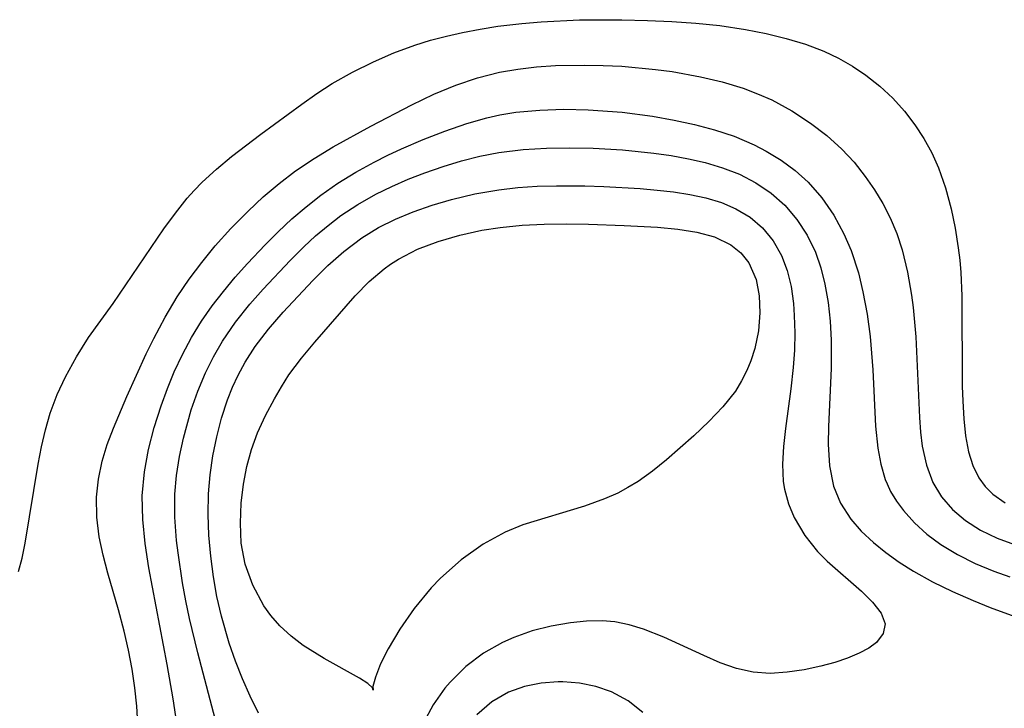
# Model space of a CAD drawing. Header units: metres. Extents: x 1073367 to 1082519, y 1569854 to 1574957.
# Tile 794 of 1056: x 1081210 to 1081289, y 1571746 to 1571802. Entities that reach past the tile are written whole.
import ezdxf

# ---------------------------------------------------------------- set-up
doc = ezdxf.new("R2010")
doc.units = ezdxf.units.M
doc.layers.add('CGG_CurvaNivelLidar_v1', color=253, linetype='Continuous', lineweight=30)

msp = doc.modelspace()

# ---------------------------------------------------------------- linework, layer by layer
at = {"layer": 'CGG_CurvaNivelLidar_v1'}
for p, q in [((1081252.0547, 1571801.6779, 75.5), (1081255.1722, 1571801.8263, 75.5)), ((1081255.1722, 1571801.8263, 75.5), (1081258.5737, 1571801.8444, 75.5)), ((1081258.5737, 1571801.8444, 75.5), (1081260.6535, 1571801.7894, 75.5)), ((1081245.7253, 1571800.8105, 75.5), (1081247.1413, 1571801.0879, 75.5)), ((1081247.1413, 1571801.0879, 75.5), (1081248.5707, 1571801.3197, 75.5)), ((1081248.5707, 1571801.3197, 75.5), (1081250.5068, 1571801.5492, 75.5)), ((1081250.5068, 1571801.5492, 75.5), (1081252.0547, 1571801.6779, 75.5)), ((1081260.6535, 1571801.7894, 75.5), (1081262.6163, 1571801.6993, 75.5)), ((1081262.6163, 1571801.6993, 75.5), (1081264.5703, 1571801.5638, 75.5)), ((1081264.5703, 1571801.5638, 75.5), (1081266.5087, 1571801.3654, 75.5)), ((1081266.5087, 1571801.3654, 75.5), (1081268.567, 1571801.0577, 75.5)), ((1081268.567, 1571801.0577, 75.5), (1081270.2335, 1571800.7214, 75.5)), ((1081243.1231, 1571800.1789, 75.5), (1081244.416, 1571800.5156, 75.5)), ((1081244.416, 1571800.5156, 75.5), (1081245.7253, 1571800.8105, 75.5)), ((1081270.2335, 1571800.7214, 75.5), (1081271.8675, 1571800.3157, 75.5)), ((1081271.8675, 1571800.3157, 75.5), (1081273.4113, 1571799.8543, 75.5)), ((1081240.1652, 1571799.1608, 75.5), (1081241.8513, 1571799.7887, 75.5)), ((1081241.8513, 1571799.7887, 75.5), (1081243.1231, 1571800.1789, 75.5)), ((1081273.4113, 1571799.8543, 75.5), (1081274.9016, 1571799.2937, 75.5)), ((1081238.5197, 1571798.4441, 75.5), (1081240.1652, 1571799.1608, 75.5)), ((1081274.9016, 1571799.2937, 75.5), (1081276.08, 1571798.7318, 75.5)), ((1081276.08, 1571798.7318, 75.5), (1081277.2094, 1571798.0851, 75.5)), ((1081236.8193, 1571797.6119, 75.5), (1081238.5197, 1571798.4441, 75.5)), ((1081248.7077, 1571797.5991, 75), (1081250.1948, 1571797.8556, 75)), ((1081250.1948, 1571797.8556, 75), (1081251.7005, 1571798.0287, 75)), ((1081251.7005, 1571798.0287, 75), (1081253.2198, 1571798.1328, 75)), ((1081253.2198, 1571798.1328, 75), (1081255.55, 1571798.1823, 75)), ((1081255.55, 1571798.1823, 75), (1081257.0661, 1571798.1538, 75)), ((1081257.0661, 1571798.1538, 75), (1081258.5827, 1571798.0794, 75)), ((1081258.5827, 1571798.0794, 75), (1081261.2902, 1571797.8286, 75)), ((1081277.2094, 1571798.0851, 75.5), (1081278.2882, 1571797.3631, 75.5)), ((1081235.1796, 1571796.6869, 75.5), (1081236.8193, 1571797.6119, 75.5)), ((1081245.1715, 1571796.5676, 75), (1081246.919, 1571797.1533, 75)), ((1081246.919, 1571797.1533, 75), (1081248.7077, 1571797.5991, 75)), ((1081261.2902, 1571797.8286, 75), (1081262.6339, 1571797.6449, 75)), ((1081262.6339, 1571797.6449, 75), (1081264.9313, 1571797.2278, 75)), ((1081264.9313, 1571797.2278, 75), (1081266.6748, 1571796.8148, 75)), ((1081278.2882, 1571797.3631, 75.5), (1081279.4191, 1571796.4802, 75.5)), ((1081233.9429, 1571795.8809, 75.5), (1081235.1796, 1571796.6869, 75.5)), ((1081243.3847, 1571795.8162, 75), (1081245.1715, 1571796.5676, 75)), ((1081266.6748, 1571796.8148, 75), (1081268.3759, 1571796.3027, 75)), ((1081268.3759, 1571796.3027, 75), (1081269.5499, 1571795.864, 75)), ((1081279.4191, 1571796.4802, 75.5), (1081280.4671, 1571795.5065, 75.5)), ((1081232.738, 1571795.0286, 75.5), (1081233.9429, 1571795.8809, 75.5)), ((1081241.631, 1571794.9694, 75), (1081243.3847, 1571795.8162, 75)), ((1081269.5499, 1571795.864, 75), (1081270.6889, 1571795.3568, 75)), ((1081280.4671, 1571795.5065, 75.5), (1081281.3992, 1571794.462, 75.5)), ((1081229.4184, 1571792.6085, 75.5), (1081232.738, 1571795.0286, 75.5)), ((1081238.3052, 1571793.237, 75), (1081241.631, 1571794.9694, 75)), ((1081270.6889, 1571795.3568, 75), (1081272.2986, 1571794.48, 75)), ((1081246.0545, 1571793.4563, 74.5), (1081247.6762, 1571793.9208, 74.5)), ((1081247.6762, 1571793.9208, 74.5), (1081248.7208, 1571794.1531, 74.5)), ((1081248.7208, 1571794.1531, 74.5), (1081250.015, 1571794.364, 74.5)), ((1081250.015, 1571794.364, 74.5), (1081251.9495, 1571794.5465, 74.5)), ((1081251.9495, 1571794.5465, 74.5), (1081253.9039, 1571794.6059, 74.5)), ((1081253.9039, 1571794.6059, 74.5), (1081255.8691, 1571794.5662, 74.5)), ((1081255.8691, 1571794.5662, 74.5), (1081258.5978, 1571794.369, 74.5)), ((1081258.5978, 1571794.369, 74.5), (1081261.0495, 1571794.0492, 74.5)), ((1081261.0495, 1571794.0492, 74.5), (1081262.8033, 1571793.738, 74.5)), ((1081272.2986, 1571794.48, 75), (1081273.8255, 1571793.478, 75)), ((1081281.3992, 1571794.462, 75.5), (1081282.2458, 1571793.3411, 75.5)), ((1081235.2772, 1571791.5727, 75), (1081238.3052, 1571793.237, 75)), ((1081244.2805, 1571792.8442, 74.5), (1081246.0545, 1571793.4563, 74.5)), ((1081262.8033, 1571793.738, 74.5), (1081264.455, 1571793.3788, 74.5)), ((1081264.455, 1571793.3788, 74.5), (1081266.0724, 1571792.9478, 74.5)), ((1081273.8255, 1571793.478, 75), (1081275.1296, 1571792.4844, 75)), ((1081282.2458, 1571793.3411, 75.5), (1081282.9673, 1571792.2336, 75.5)), ((1081227.0642, 1571790.7837, 75.5), (1081229.4184, 1571792.6085, 75.5)), ((1081242.5244, 1571792.1558, 74.5), (1081244.2805, 1571792.8442, 74.5)), ((1081266.0724, 1571792.9478, 74.5), (1081267.6419, 1571792.4264, 74.5)), ((1081267.6419, 1571792.4264, 74.5), (1081269.2575, 1571791.735, 74.5)), ((1081275.1296, 1571792.4844, 75), (1081276.3429, 1571791.3942, 75)), ((1081233.7216, 1571790.6399, 75), (1081235.2772, 1571791.5727, 75)), ((1081240.7883, 1571791.4054, 74.5), (1081242.5244, 1571792.1558, 74.5)), ((1081252.4896, 1571791.4639, 74), (1081254.3735, 1571791.4916, 74)), ((1081254.3735, 1571791.4916, 74), (1081256.2607, 1571791.4512, 74)), ((1081269.2575, 1571791.735, 74.5), (1081270.2306, 1571791.2265, 74.5)), ((1081282.9673, 1571792.2336, 75.5), (1081283.612, 1571791.0759, 75.5)), ((1081225.845, 1571789.7688, 75.5), (1081227.0642, 1571790.7837, 75.5)), ((1081238.5791, 1571790.3412, 74.5), (1081239.6762, 1571790.8883, 74.5)), ((1081239.6762, 1571790.8883, 74.5), (1081240.7883, 1571791.4054, 74.5)), ((1081245.6201, 1571790.4365, 74), (1081247.122, 1571790.8168, 74)), ((1081247.122, 1571790.8168, 74), (1081248.6429, 1571791.1116, 74)), ((1081248.6429, 1571791.1116, 74), (1081250.616, 1571791.3518, 74)), ((1081250.616, 1571791.3518, 74), (1081252.4896, 1571791.4639, 74)), ((1081256.2607, 1571791.4512, 74), (1081258.6325, 1571791.3171, 74)), ((1081258.6325, 1571791.3171, 74), (1081259.907, 1571791.2074, 74)), ((1081259.907, 1571791.2074, 74), (1081261.1713, 1571791.0666, 74)), ((1081261.1713, 1571791.0666, 74), (1081262.5744, 1571790.8642, 74)), ((1081262.5744, 1571790.8642, 74), (1081263.9532, 1571790.6109, 74)), ((1081270.2306, 1571791.2265, 74.5), (1081271.4467, 1571790.483, 74.5)), ((1081276.3429, 1571791.3942, 75), (1081277.3354, 1571790.3225, 75)), ((1081283.612, 1571791.0759, 75.5), (1081284.1672, 1571789.8679, 75.5)), ((1081232.2222, 1571789.6341, 75), (1081233.7216, 1571790.6399, 75)), ((1081237.0943, 1571789.5241, 74.5), (1081238.5791, 1571790.3412, 74.5)), ((1081242.6827, 1571789.4751, 74), (1081244.1417, 1571789.9852, 74)), ((1081244.1417, 1571789.9852, 74), (1081245.6201, 1571790.4365, 74)), ((1081263.9532, 1571790.6109, 74), (1081265.3002, 1571790.3009, 74)), ((1081265.3002, 1571790.3009, 74), (1081266.7195, 1571789.8861, 74)), ((1081266.7195, 1571789.8861, 74), (1081268.073, 1571789.363, 74)), ((1081271.4467, 1571790.483, 74.5), (1081272.5865, 1571789.6477, 74.5)), ((1081277.3354, 1571790.3225, 75), (1081278.2444, 1571789.1755, 75)), ((1081224.689, 1571788.7134, 75.5), (1081225.845, 1571789.7688, 75.5)), ((1081230.8958, 1571788.6135, 75), (1081232.2222, 1571789.6341, 75)), ((1081235.6538, 1571788.634, 74.5), (1081237.0943, 1571789.5241, 74.5)), ((1081241.3315, 1571788.9496, 74), (1081242.6827, 1571789.4751, 74)), ((1081268.073, 1571789.363, 74), (1081269.4049, 1571788.6675, 74)), ((1081272.5865, 1571789.6477, 74.5), (1081273.6324, 1571788.7112, 74.5)), ((1081278.2444, 1571789.1755, 75), (1081278.9848, 1571788.1101, 75)), ((1081284.1672, 1571789.8679, 75.5), (1081284.7356, 1571788.2524, 75.5)), ((1081224.0298, 1571788.0426, 75.5), (1081224.689, 1571788.7134, 75.5)), ((1081229.6254, 1571787.5237, 75), (1081230.8958, 1571788.6135, 75)), ((1081234.2663, 1571787.666, 74.5), (1081235.6538, 1571788.634, 74.5)), ((1081238.7094, 1571787.7406, 74), (1081240.0045, 1571788.3747, 74)), ((1081240.0045, 1571788.3747, 74), (1081241.3315, 1571788.9496, 74)), ((1081250.184, 1571788.2835, 73.5), (1081251.7463, 1571788.3825, 73.5)), ((1081251.7463, 1571788.3825, 73.5), (1081253.3164, 1571788.4242, 73.5)), ((1081253.3164, 1571788.4242, 73.5), (1081255.5813, 1571788.409, 73.5)), ((1081255.5813, 1571788.409, 73.5), (1081257.1276, 1571788.3595, 73.5)), ((1081257.1276, 1571788.3595, 73.5), (1081260.0533, 1571788.1931, 73.5)), ((1081269.4049, 1571788.6675, 74), (1081270.6314, 1571787.8268, 74)), ((1081273.6324, 1571788.7112, 74.5), (1081274.7415, 1571787.446, 74.5)), ((1081223.4806, 1571787.4216, 75.5), (1081224.0298, 1571788.0426, 75.5)), ((1081228.4001, 1571786.3838, 75), (1081229.6254, 1571787.5237, 75)), ((1081233.082, 1571786.734, 74.5), (1081234.2663, 1571787.666, 74.5)), ((1081237.2697, 1571786.925, 74), (1081238.7094, 1571787.7406, 74)), ((1081244.8254, 1571787.3199, 73.5), (1081246.7149, 1571787.7723, 73.5)), ((1081246.7149, 1571787.7723, 73.5), (1081248.6344, 1571788.111, 73.5)), ((1081248.6344, 1571788.111, 73.5), (1081250.184, 1571788.2835, 73.5)), ((1081260.0533, 1571788.1931, 73.5), (1081261.4232, 1571788.0758, 73.5)), ((1081261.4232, 1571788.0758, 73.5), (1081262.7669, 1571787.9235, 73.5)), ((1081262.7669, 1571787.9235, 73.5), (1081264.0629, 1571787.7258, 73.5)), ((1081264.0629, 1571787.7258, 73.5), (1081265.3783, 1571787.4456, 73.5)), ((1081270.6314, 1571787.8268, 74), (1081271.7357, 1571786.8471, 74)), ((1081278.9848, 1571788.1101, 75), (1081279.6584, 1571786.9997, 75)), ((1081284.7356, 1571788.2524, 75.5), (1081285.1801, 1571786.5751, 75.5)), ((1081222.5194, 1571786.2148, 75.5), (1081223.4806, 1571787.4216, 75.5)), ((1081231.9406, 1571785.7464, 74.5), (1081233.082, 1571786.734, 74.5)), ((1081235.8922, 1571786.0135, 74), (1081237.2697, 1571786.925, 74)), ((1081241.7168, 1571786.3308, 73.5), (1081243.2539, 1571786.8631, 73.5)), ((1081243.2539, 1571786.8631, 73.5), (1081244.8254, 1571787.3199, 73.5)), ((1081265.3783, 1571787.4456, 73.5), (1081266.6295, 1571787.0702, 73.5)), ((1081266.6295, 1571787.0702, 73.5), (1081267.7977, 1571786.5748, 73.5)), ((1081271.7357, 1571786.8471, 74), (1081272.7219, 1571785.7014, 74)), ((1081274.7415, 1571787.446, 74.5), (1081275.7017, 1571786.05, 74.5)), ((1081279.6584, 1571786.9997, 75), (1081280.2534, 1571785.8426, 75)), ((1081221.6018, 1571784.9529, 75.5), (1081222.5194, 1571786.2148, 75.5)), ((1081227.0096, 1571784.9829, 75), (1081228.4001, 1571786.3838, 75)), ((1081234.8511, 1571785.2228, 74), (1081235.8922, 1571786.0135, 74)), ((1081240.2898, 1571785.7365, 73.5), (1081241.7168, 1571786.3308, 73.5)), ((1081267.7977, 1571786.5748, 73.5), (1081268.9439, 1571785.8787, 73.5)), ((1081275.7017, 1571786.05, 74.5), (1081276.5207, 1571784.5496, 74.5)), ((1081285.1801, 1571786.5751, 75.5), (1081285.5077, 1571785.0017, 75.5)), ((1081230.8359, 1571784.7147, 74.5), (1081231.9406, 1571785.7464, 74.5)), ((1081233.8501, 1571784.3796, 74), (1081234.8511, 1571785.2228, 74)), ((1081238.9173, 1571785.0462, 73.5), (1081240.2898, 1571785.7365, 73.5)), ((1081248.7484, 1571785.0624, 73), (1081250.53, 1571785.2364, 73)), ((1081250.53, 1571785.2364, 73), (1081252.3058, 1571785.3196, 73)), ((1081252.3058, 1571785.3196, 73), (1081254.0916, 1571785.3404, 73)), ((1081254.0916, 1571785.3404, 73), (1081255.8774, 1571785.3184, 73)), ((1081255.8774, 1571785.3184, 73), (1081258.7631, 1571785.2259, 73)), ((1081258.7631, 1571785.2259, 73), (1081261.4638, 1571785.0843, 73)), ((1081268.9439, 1571785.8787, 73.5), (1081269.9476, 1571785.0183, 73.5)), ((1081272.7219, 1571785.7014, 74), (1081273.553, 1571784.4316, 74)), ((1081280.2534, 1571785.8426, 75), (1081280.7824, 1571784.574, 75)), ((1081217.5076, 1571778.9073, 75.5), (1081221.6018, 1571784.9529, 75.5)), ((1081225.7488, 1571783.5613, 75), (1081227.0096, 1571784.9829, 75)), ((1081229.7639, 1571783.6475, 74.5), (1081230.8359, 1571784.7147, 74.5)), ((1081232.8849, 1571783.493, 74), (1081233.8501, 1571784.3796, 74)), ((1081237.5928, 1571784.2336, 73.5), (1081238.9173, 1571785.0462, 73.5)), ((1081243.7481, 1571783.937, 73), (1081245.4867, 1571784.4414, 73)), ((1081245.4867, 1571784.4414, 73), (1081247.2834, 1571784.8313, 73)), ((1081247.2834, 1571784.8313, 73), (1081248.7484, 1571785.0624, 73)), ((1081261.4638, 1571785.0843, 73), (1081263.0985, 1571784.9321, 73)), ((1081263.0985, 1571784.9321, 73), (1081264.642, 1571784.6857, 73)), ((1081264.642, 1571784.6857, 73), (1081266.0589, 1571784.2971, 73)), ((1081269.9476, 1571785.0183, 73.5), (1081270.8063, 1571783.9741, 73.5)), ((1081273.553, 1571784.4316, 74), (1081274.2187, 1571783.0542, 74)), ((1081276.5207, 1571784.5496, 74.5), (1081277.1074, 1571783.1923, 74.5)), ((1081280.7824, 1571784.574, 75), (1081281.2146, 1571783.2595, 75)), ((1081285.5077, 1571785.0017, 75.5), (1081285.7584, 1571783.3998, 75.5)), ((1081224.664, 1571782.239, 75), (1081225.7488, 1571783.5613, 75)), ((1081228.3442, 1571782.1462, 74.5), (1081229.7639, 1571783.6475, 74.5)), ((1081236.1207, 1571783.1242, 73.5), (1081237.5928, 1571784.2336, 73.5)), ((1081242.09, 1571783.3009, 73), (1081243.7481, 1571783.937, 73)), ((1081266.0589, 1571784.2971, 73), (1081267.3981, 1571783.6509, 73)), ((1081267.3981, 1571783.6509, 73), (1081268.1962, 1571783.0078, 73)), ((1081270.8063, 1571783.9741, 73.5), (1081271.48, 1571782.7867, 73.5)), ((1081231.7823, 1571782.3993, 74), (1081232.8849, 1571783.493, 74)), ((1081234.8473, 1571781.9887, 73.5), (1081236.1207, 1571783.1242, 73.5)), ((1081240.5412, 1571782.5038, 73), (1081242.09, 1571783.3009, 73)), ((1081268.1962, 1571783.0078, 73), (1081268.8403, 1571782.1963, 73)), ((1081271.48, 1571782.7867, 73.5), (1081271.9341, 1571781.5733, 73.5)), ((1081274.2187, 1571783.0542, 74), (1081274.6531, 1571781.7886, 74)), ((1081277.1074, 1571783.1923, 74.5), (1081277.6917, 1571781.381, 74.5)), ((1081281.2146, 1571783.2595, 75), (1081281.6526, 1571781.4495, 75)), ((1081285.7584, 1571783.3998, 75.5), (1081285.8694, 1571782.4143, 75.5)), ((1081223.6311, 1571780.8746, 75), (1081224.664, 1571782.239, 75)), ((1081227.3522, 1571781.0318, 74.5), (1081228.3442, 1571782.1462, 74.5)), ((1081229.6004, 1571780.0767, 74), (1081231.7823, 1571782.3993, 74)), ((1081233.6304, 1571780.7822, 73.5), (1081234.8473, 1571781.9887, 73.5)), ((1081239.3866, 1571781.7207, 73), (1081239.9032, 1571782.0935, 73)), ((1081239.9032, 1571782.0935, 73), (1081240.5412, 1571782.5038, 73)), ((1081268.8403, 1571782.1963, 73), (1081269.4303, 1571780.8527, 73)), ((1081285.8694, 1571782.4143, 75.5), (1081285.9512, 1571781.422, 75.5)), ((1081238.1784, 1571780.6853, 73), (1081239.3866, 1571781.7207, 73)), ((1081271.9341, 1571781.5733, 73.5), (1081272.2452, 1571780.2776, 73.5)), ((1081274.6531, 1571781.7886, 74), (1081274.9784, 1571780.4675, 74)), ((1081277.6917, 1571781.381, 74.5), (1081278.0563, 1571779.8633, 74.5)), ((1081281.6526, 1571781.4495, 75), (1081281.9682, 1571779.5941, 75)), ((1081285.9512, 1571781.422, 75.5), (1081286.0388, 1571779.5426, 75.5)), ((1081222.6694, 1571779.4594, 75), (1081223.6311, 1571780.8746, 75)), ((1081226.3981, 1571779.8888, 74.5), (1081227.3522, 1571781.0318, 74.5)), ((1081231.2251, 1571778.207, 73.5), (1081233.6304, 1571780.7822, 73.5)), ((1081237.0555, 1571779.5382, 73), (1081238.1784, 1571780.6853, 73)), ((1081269.4303, 1571780.8527, 73), (1081269.6849, 1571779.5448, 73)), ((1081274.9784, 1571780.4675, 74), (1081275.2336, 1571778.9922, 74)), ((1081225.4915, 1571778.713, 74.5), (1081226.3981, 1571779.8888, 74.5)), ((1081228.5287, 1571778.8498, 74), (1081229.6004, 1571780.0767, 74)), ((1081272.2452, 1571780.2776, 73.5), (1081272.4379, 1571778.9207, 73.5)), ((1081278.0563, 1571779.8633, 74.5), (1081278.3851, 1571778.0637, 74.5)), ((1081281.9682, 1571779.5941, 75), (1081282.0984, 1571778.5951, 75)), ((1081215.4993, 1571776.1621, 75.5), (1081217.5076, 1571778.9073, 75.5)), ((1081221.6898, 1571777.8009, 75), (1081222.6694, 1571779.4594, 75)), ((1081227.3788, 1571777.3962, 74), (1081228.5287, 1571778.8498, 74)), ((1081233.7987, 1571775.8004, 73), (1081237.0555, 1571779.5382, 73)), ((1081269.6849, 1571779.5448, 73), (1081269.7377, 1571778.1523, 73)), ((1081272.4379, 1571778.9207, 73.5), (1081272.5137, 1571777.9349, 73.5)), ((1081275.2336, 1571778.9922, 74), (1081275.4027, 1571777.484, 74)), ((1081286.0388, 1571779.5426, 75.5), (1081286.0814, 1571772.2269, 75.5)), ((1081224.6447, 1571777.4988, 74.5), (1081225.4915, 1571778.713, 74.5)), ((1081230.0518, 1571776.8454, 73.5), (1081231.2251, 1571778.207, 73.5)), ((1081269.7377, 1571778.1523, 73), (1081269.6113, 1571776.7154, 73)), ((1081278.3851, 1571778.0637, 74.5), (1081278.6293, 1571776.2401, 74.5)), ((1081282.0984, 1571778.5951, 75), (1081282.3183, 1571776.2234, 75)), ((1081220.7892, 1571776.0922, 75), (1081221.6898, 1571777.8009, 75)), ((1081223.8308, 1571776.1744, 74.5), (1081224.6447, 1571777.4988, 74.5)), ((1081226.3342, 1571775.8737, 74), (1081227.3788, 1571777.3962, 74)), ((1081272.5137, 1571777.9349, 73.5), (1081272.5512, 1571776.5523, 73.5)), ((1081275.4027, 1571777.484, 74), (1081275.4937, 1571775.9557, 74)), ((1081228.9655, 1571775.4281, 73.5), (1081230.0518, 1571776.8454, 73.5)), ((1081269.6113, 1571776.7154, 73), (1081269.3144, 1571775.2712, 73)), ((1081272.5512, 1571776.5523, 73.5), (1081272.5207, 1571775.1513, 73.5)), ((1081214.5265, 1571774.6174, 75.5), (1081215.4993, 1571776.1621, 75.5)), ((1081220.1733, 1571774.8475, 75), (1081220.7892, 1571776.0922, 75)), ((1081223.0941, 1571774.8073, 74.5), (1081223.8308, 1571776.1744, 74.5)), ((1081225.6028, 1571774.6173, 74), (1081226.3342, 1571775.8737, 74)), ((1081232.7074, 1571774.4963, 73), (1081233.7987, 1571775.8004, 73)), ((1081275.4937, 1571775.9557, 74), (1081275.4983, 1571773.6572, 74)), ((1081278.6293, 1571776.2401, 74.5), (1081278.8558, 1571773.5502, 74.5)), ((1081282.3183, 1571776.2234, 75), (1081282.6123, 1571769.7054, 75)), ((1081218.5983, 1571771.4018, 75), (1081220.1733, 1571774.8475, 75)), ((1081222.4325, 1571773.4037, 74.5), (1081223.0941, 1571774.8073, 74.5)), ((1081228.1509, 1571774.1727, 73.5), (1081228.9655, 1571775.4281, 73.5)), ((1081269.3144, 1571775.2712, 73), (1081269.0077, 1571774.2904, 73)), ((1081272.5207, 1571775.1513, 73.5), (1081272.4284, 1571773.7431, 73.5)), ((1081213.6512, 1571772.997, 75.5), (1081214.5265, 1571774.6174, 75.5)), ((1081224.9552, 1571773.3158, 74), (1081225.6028, 1571774.6173, 74)), ((1081227.588, 1571773.1365, 73.5), (1081228.1509, 1571774.1727, 73.5)), ((1081231.6975, 1571773.1436, 73), (1081232.7074, 1571774.4963, 73)), ((1081269.0077, 1571774.2904, 73), (1081268.6896, 1571773.5077, 73)), ((1081221.8734, 1571772.0422, 74.5), (1081222.4325, 1571773.4037, 74.5)), ((1081224.3376, 1571771.8392, 74), (1081224.9552, 1571773.3158, 74)), ((1081268.6896, 1571773.5077, 73), (1081268.2587, 1571772.6577, 73)), ((1081272.4284, 1571773.7431, 73.5), (1081272.2424, 1571772.0239, 73.5)), ((1081275.4983, 1571773.6572, 74), (1081275.2771, 1571768.9732, 74)), ((1081278.8558, 1571773.5502, 74.5), (1081279.0741, 1571769.0001, 74.5)), ((1081212.9802, 1571771.555, 75.5), (1081213.6512, 1571772.997, 75.5)), ((1081227.1304, 1571772.1429, 73.5), (1081227.588, 1571773.1365, 73.5)), ((1081231.0893, 1571772.1945, 73), (1081231.6975, 1571773.1436, 73)), ((1081268.2587, 1571772.6577, 73), (1081267.7511, 1571771.8439, 73)), ((1081221.3732, 1571770.6598, 74.5), (1081221.8734, 1571772.0422, 74.5)), ((1081223.8079, 1571770.3263, 74), (1081224.3376, 1571771.8392, 74)), ((1081226.7299, 1571771.1217, 73.5), (1081227.1304, 1571772.1429, 73.5)), ((1081230.523, 1571771.2181, 73), (1081231.0893, 1571772.1945, 73)), ((1081267.7511, 1571771.8439, 73), (1081266.7491, 1571770.5756, 73)), ((1081272.2424, 1571772.0239, 73.5), (1081271.7984, 1571768.8235, 73.5)), ((1081286.0814, 1571772.2269, 75.5), (1081286.1108, 1571771.0231, 75.5)), ((1081212.4142, 1571770.0674, 75.5), (1081212.9802, 1571771.555, 75.5)), ((1081217.5149, 1571768.842, 75), (1081218.5983, 1571771.4018, 75)), ((1081226.2527, 1571769.6438, 73.5), (1081226.7299, 1571771.1217, 73.5)), ((1081229.8021, 1571769.8679, 73), (1081230.523, 1571771.2181, 73)), ((1081286.1108, 1571771.0231, 75.5), (1081286.1903, 1571769.5979, 75.5)), ((1081212.0202, 1571768.7083, 75.5), (1081212.4142, 1571770.0674, 75.5)), ((1081220.8192, 1571768.8974, 74.5), (1081221.3732, 1571770.6598, 74.5)), ((1081223.1672, 1571768.0374, 74), (1081223.8079, 1571770.3263, 74)), ((1081266.7491, 1571770.5756, 73), (1081265.6068, 1571769.3858, 73)), ((1081225.8653, 1571768.1322, 73.5), (1081226.2527, 1571769.6438, 73.5)), ((1081229.1637, 1571768.4732, 73), (1081229.8021, 1571769.8679, 73)), ((1081265.6068, 1571769.3858, 73), (1081264.385, 1571768.2348, 73)), ((1081282.6123, 1571769.7054, 75), (1081282.7067, 1571768.5281, 75)), ((1081286.1903, 1571769.5979, 75.5), (1081286.3397, 1571768.2309, 75.5)), ((1081211.7045, 1571767.3223, 75.5), (1081212.0202, 1571768.7083, 75.5)), ((1081217.0153, 1571767.5106, 75), (1081217.5149, 1571768.842, 75)), ((1081220.3629, 1571767.1169, 74.5), (1081220.8192, 1571768.8974, 74.5)), ((1081228.6801, 1571767.1265, 73), (1081229.1637, 1571768.4732, 73)), ((1081271.7984, 1571768.8235, 73.5), (1081271.6285, 1571767.3544, 73.5)), ((1081275.2771, 1571768.9732, 74), (1081275.2593, 1571767.5504, 74)), ((1081279.0741, 1571769.0001, 74.5), (1081279.256, 1571767.2147, 74.5)), ((1081282.7067, 1571768.5281, 75), (1081282.8517, 1571767.3862, 75)), ((1081222.8485, 1571766.5405, 74), (1081223.1672, 1571768.0374, 74)), ((1081225.5578, 1571766.5968, 73.5), (1081225.8653, 1571768.1322, 73.5)), ((1081264.385, 1571768.2348, 73), (1081262.2004, 1571766.2946, 73)), ((1081286.3397, 1571768.2309, 75.5), (1081286.5862, 1571766.9405, 75.5)), ((1081211.4363, 1571765.9237, 75.5), (1081211.7045, 1571767.3223, 75.5)), ((1081216.6042, 1571766.165, 75), (1081217.0153, 1571767.5106, 75)), ((1081220.0295, 1571765.3203, 74.5), (1081220.3629, 1571767.1169, 74.5)), ((1081228.3019, 1571765.7393, 73), (1081228.6801, 1571767.1265, 73)), ((1081271.6285, 1571767.3544, 73.5), (1081271.5504, 1571765.9223, 73.5)), ((1081275.2593, 1571767.5504, 74), (1081275.3525, 1571765.8061, 74)), ((1081279.256, 1571767.2147, 74.5), (1081279.4917, 1571765.9259, 74.5)), ((1081282.8517, 1571767.3862, 75), (1081283.1799, 1571765.859, 75)), ((1081286.5862, 1571766.9405, 75.5), (1081286.9324, 1571765.8255, 75.5)), ((1081216.304, 1571764.7215, 75), (1081216.6042, 1571766.165, 75)), ((1081222.6164, 1571765.0297, 74), (1081222.8485, 1571766.5405, 74)), ((1081225.3324, 1571765.0737, 73.5), (1081225.5578, 1571766.5968, 73.5)), ((1081262.2004, 1571766.2946, 73), (1081261.0678, 1571765.3822, 73)), ((1081210.4035, 1571759.5417, 75.5), (1081211.4363, 1571765.9237, 75.5)), ((1081219.8499, 1571763.3836, 74.5), (1081220.0295, 1571765.3203, 74.5)), ((1081228.0248, 1571764.3247, 73), (1081228.3019, 1571765.7393, 73)), ((1081261.0678, 1571765.3822, 73), (1081259.8967, 1571764.5431, 73)), ((1081271.5504, 1571765.9223, 73.5), (1081271.6178, 1571764.5354, 73.5)), ((1081275.3525, 1571765.8061, 74), (1081275.6718, 1571764.1634, 74)), ((1081279.4917, 1571765.9259, 74.5), (1081279.8511, 1571764.7052, 74.5)), ((1081283.1799, 1571765.859, 75), (1081283.7094, 1571764.4519, 75)), ((1081286.9324, 1571765.8255, 75.5), (1081287.4256, 1571764.8196, 75.5)), ((1081216.1565, 1571763.2558, 75), (1081216.304, 1571764.7215, 75)), ((1081222.4867, 1571763.5068, 74), (1081222.6164, 1571765.0297, 74)), ((1081225.1966, 1571763.538, 73.5), (1081225.3324, 1571765.0737, 73.5)), ((1081259.8967, 1571764.5431, 73), (1081259.0794, 1571764.0369, 73)), ((1081271.6178, 1571764.5354, 73.5), (1081271.7138, 1571763.9156, 73.5)), ((1081279.8511, 1571764.7052, 74.5), (1081279.9982, 1571764.3334, 74.5)), ((1081283.7094, 1571764.4519, 75), (1081284.4073, 1571763.3059, 75)), ((1081287.4256, 1571764.8196, 75.5), (1081287.9375, 1571764.1197, 75.5)), ((1081227.8435, 1571762.7827, 73), (1081228.0248, 1571764.3247, 73)), ((1081259.0794, 1571764.0369, 73), (1081258.2571, 1571763.6041, 73)), ((1081271.7138, 1571763.9156, 73.5), (1081272.036, 1571762.7397, 73.5)), ((1081275.6718, 1571764.1634, 74), (1081276.2428, 1571762.7709, 74)), ((1081279.9982, 1571764.3334, 74.5), (1081280.2874, 1571763.7276, 74.5)), ((1081280.2874, 1571763.7276, 74.5), (1081280.7642, 1571762.9332, 74.5)), ((1081287.9375, 1571764.1197, 75.5), (1081288.5529, 1571763.5053, 75.5)), ((1081216.179, 1571761.6638, 75), (1081216.1565, 1571763.2558, 75)), ((1081219.8819, 1571761.4589, 74.5), (1081219.8499, 1571763.3836, 74.5)), ((1081222.4828, 1571761.6466, 74), (1081222.4867, 1571763.5068, 74)), ((1081225.1652, 1571761.872, 73.5), (1081225.1966, 1571763.538, 73.5)), ((1081257.1774, 1571763.1265, 73), (1081255.5717, 1571762.5482, 73)), ((1081258.2571, 1571763.6041, 73), (1081257.1774, 1571763.1265, 73)), ((1081280.7642, 1571762.9332, 74.5), (1081281.3204, 1571762.1817, 74.5)), ((1081284.4073, 1571763.3059, 75), (1081285.292, 1571762.2849, 75)), ((1081288.5529, 1571763.5053, 75.5), (1081289.5491, 1571762.8023, 75.5)), ((1081227.7808, 1571761.1708, 73), (1081227.8435, 1571762.7827, 73)), ((1081255.5717, 1571762.5482, 73), (1081250.5835, 1571761.0363, 73)), ((1081272.036, 1571762.7397, 73.5), (1081272.5115, 1571761.6166, 73.5)), ((1081276.2428, 1571762.7709, 74), (1081277.0645, 1571761.4959, 74)), ((1081281.3204, 1571762.1817, 74.5), (1081282.2167, 1571761.1931, 74.5)), ((1081285.292, 1571762.2849, 75), (1081286.3342, 1571761.3894, 75)), ((1081216.372, 1571760.0665, 75), (1081216.179, 1571761.6638, 75)), ((1081220.0745, 1571759.5183, 74.5), (1081219.8819, 1571761.4589, 74.5)), ((1081222.618, 1571759.7755, 74), (1081222.4828, 1571761.6466, 74)), ((1081225.232, 1571760.1983, 73.5), (1081225.1652, 1571761.872, 73.5)), ((1081272.5115, 1571761.6166, 73.5), (1081273.3564, 1571760.1803, 73.5)), ((1081277.0645, 1571761.4959, 74), (1081277.9245, 1571760.5177, 74)), ((1081286.3342, 1571761.3894, 75), (1081287.553, 1571760.6005, 75)), ((1081227.8492, 1571759.5609, 73), (1081227.7808, 1571761.1708, 73)), ((1081250.5835, 1571761.0363, 73), (1081249.1595, 1571760.4536, 73)), ((1081277.9245, 1571760.5177, 74), (1081278.905, 1571759.6077, 74)), ((1081282.2167, 1571761.1931, 74.5), (1081283.2275, 1571760.2822, 74.5)), ((1081287.553, 1571760.6005, 75), (1081288.8914, 1571759.949, 75)), ((1081216.6801, 1571758.5946, 75), (1081216.372, 1571760.0665, 75)), ((1081222.7348, 1571758.7771, 74), (1081222.618, 1571759.7755, 74)), ((1081225.3771, 1571758.511, 73.5), (1081225.232, 1571760.1983, 73.5)), ((1081249.1595, 1571760.4536, 73), (1081247.3786, 1571759.4654, 73)), ((1081273.3564, 1571760.1803, 73.5), (1081274.3883, 1571758.8795, 73.5)), ((1081283.2275, 1571760.2822, 74.5), (1081284.3368, 1571759.4518, 74.5)), ((1081288.8914, 1571759.949, 75), (1081290.2833, 1571759.4448, 75)), ((1081210.1457, 1571758.3445, 75.5), (1081210.4035, 1571759.5417, 75.5)), ((1081220.3722, 1571757.5636, 74.5), (1081220.0745, 1571759.5183, 74.5)), ((1081228.1674, 1571757.8679, 73), (1081227.8492, 1571759.5609, 73)), ((1081247.3786, 1571759.4654, 73), (1081245.6114, 1571758.2052, 73)), ((1081274.3883, 1571758.8795, 73.5), (1081275.1525, 1571758.1066, 73.5)), ((1081278.905, 1571759.6077, 74), (1081279.915, 1571758.7948, 74)), ((1081284.3368, 1571759.4518, 74.5), (1081285.6787, 1571758.6242, 74.5)), ((1081209.8507, 1571757.2746, 75.5), (1081210.1457, 1571758.3445, 75.5)), ((1081217.0719, 1571757.1226, 75), (1081216.6801, 1571758.5946, 75)), ((1081223.1088, 1571756.3395, 74), (1081222.7348, 1571758.7771, 74)), ((1081225.5984, 1571756.8269, 73.5), (1081225.3771, 1571758.511, 73.5)), ((1081245.6114, 1571758.2052, 73), (1081243.9437, 1571756.7253, 73)), ((1081275.1525, 1571758.1066, 73.5), (1081277.9319, 1571755.6655, 73.5)), ((1081279.915, 1571758.7948, 74), (1081280.9925, 1571758.0251, 74)), ((1081285.6787, 1571758.6242, 74.5), (1081287.1095, 1571757.9004, 74.5)), ((1081221.8649, 1571749.7432, 74.5), (1081220.3722, 1571757.5636, 74.5)), ((1081228.7705, 1571756.1474, 73), (1081228.1674, 1571757.8679, 73)), ((1081280.9925, 1571758.0251, 74), (1081282.1289, 1571757.3021, 74)), ((1081282.1289, 1571757.3021, 74), (1081283.6789, 1571756.438, 74)), ((1081287.1095, 1571757.9004, 74.5), (1081288.6142, 1571757.2814, 74.5)), ((1081288.6142, 1571757.2814, 74.5), (1081289.923, 1571756.8439, 74.5)), ((1081217.9373, 1571754.1574, 75), (1081217.0719, 1571757.1226, 75)), ((1081225.883, 1571755.2388, 73.5), (1081225.5984, 1571756.8269, 73.5)), ((1081243.9437, 1571756.7253, 73), (1081243.1839, 1571755.9326, 73)), ((1081223.3752, 1571754.9004, 74), (1081223.1088, 1571756.3395, 74)), ((1081229.6611, 1571754.4947, 73), (1081228.7705, 1571756.1474, 73)), ((1081243.1839, 1571755.9326, 73), (1081241.809, 1571754.2676, 73)), ((1081283.6789, 1571756.438, 74), (1081285.2932, 1571755.6455, 74)), ((1081223.6725, 1571753.4617, 74), (1081223.3752, 1571754.9004, 74)), ((1081226.241, 1571753.6643, 73.5), (1081225.883, 1571755.2388, 73.5)), ((1081277.9319, 1571755.6655, 73.5), (1081278.8304, 1571754.7853, 73.5)), ((1081285.2932, 1571755.6455, 74), (1081286.9521, 1571754.9134, 74)), ((1081286.9521, 1571754.9134, 74), (1081288.3207, 1571754.3607, 74)), ((1081218.386, 1571752.4472, 75), (1081217.9373, 1571754.1574, 75)), ((1081230.2283, 1571753.7034, 73), (1081229.6611, 1571754.4947, 73)), ((1081241.809, 1571754.2676, 73), (1081240.6434, 1571752.5932, 73)), ((1081278.8304, 1571754.7853, 73.5), (1081279.5326, 1571753.8894, 73.5)), ((1081288.3207, 1571754.3607, 74), (1081290.6209, 1571753.5145, 74)), ((1081224.3246, 1571750.6926, 74), (1081223.6725, 1571753.4617, 74)), ((1081226.8701, 1571751.4847, 73.5), (1081226.241, 1571753.6643, 73.5)), ((1081230.9525, 1571752.8744, 73), (1081230.2283, 1571753.7034, 73)), ((1081279.5326, 1571753.8894, 73.5), (1081279.849, 1571753.0224, 73.5)), ((1081231.8653, 1571752.0281, 73), (1081230.9525, 1571752.8744, 73)), ((1081240.6434, 1571752.5932, 73), (1081239.7057, 1571751.0176, 73)), ((1081252.8824, 1571752.852, 73.5), (1081251.3458, 1571752.4579, 73.5)), ((1081254.4345, 1571753.124, 73.5), (1081252.8824, 1571752.852, 73.5)), ((1081255.7201, 1571753.2516, 73.5), (1081254.4345, 1571753.124, 73.5)), ((1081256.9943, 1571753.2692, 73.5), (1081255.7201, 1571753.2516, 73.5)), ((1081258.0057, 1571753.1863, 73.5), (1081256.9943, 1571753.2692, 73.5)), ((1081259.1675, 1571752.966, 73.5), (1081258.0057, 1571753.1863, 73.5)), ((1081260.3415, 1571752.6024, 73.5), (1081259.1675, 1571752.966, 73.5)), ((1081261.9692, 1571751.9513, 73.5), (1081260.3415, 1571752.6024, 73.5)), ((1081279.849, 1571753.0224, 73.5), (1081279.6971, 1571752.2454, 73.5)), ((1081218.7338, 1571750.9025, 75), (1081218.386, 1571752.4472, 75)), ((1081232.8412, 1571751.281, 73), (1081231.8653, 1571752.0281, 73)), ((1081249.8484, 1571751.9363, 73.5), (1081248.942, 1571751.5368, 73.5)), ((1081251.3458, 1571752.4579, 73.5), (1081249.8484, 1571751.9363, 73.5)), ((1081265.2083, 1571750.465, 73.5), (1081261.9692, 1571751.9513, 73.5)), ((1081279.6971, 1571752.2454, 73.5), (1081279.1589, 1571751.5359, 73.5)), ((1081227.3819, 1571750.0239, 73.5), (1081226.8701, 1571751.4847, 73.5)), ((1081234.5278, 1571750.2212, 73), (1081232.8412, 1571751.281, 73)), ((1081239.7057, 1571751.0176, 73), (1081239.0971, 1571749.8092, 73)), ((1081248.942, 1571751.5368, 73.5), (1081247.3976, 1571750.6545, 73.5)), ((1081278.5333, 1571751.0698, 73.5), (1081277.7601, 1571750.6572, 73.5)), ((1081279.1589, 1571751.5359, 73.5), (1081278.5333, 1571751.0698, 73.5)), ((1081219.025, 1571749.3654, 75), (1081218.7338, 1571750.9025, 75)), ((1081225.8999, 1571744.7509, 74), (1081224.3246, 1571750.6926, 74)), ((1081237.3819, 1571748.6445, 73), (1081234.5278, 1571750.2212, 73)), ((1081247.3976, 1571750.6545, 73.5), (1081245.9775, 1571749.5797, 73.5)), ((1081266.5307, 1571749.8937, 73.5), (1081265.2083, 1571750.465, 73.5)), ((1081276.815, 1571750.2625, 73.5), (1081275.7749, 1571749.9122, 73.5)), ((1081277.7601, 1571750.6572, 73.5), (1081276.815, 1571750.2625, 73.5)), ((1081219.2548, 1571747.8511, 75), (1081219.025, 1571749.3654, 75)), ((1081222.3461, 1571746.9881, 74.5), (1081221.8649, 1571749.7432, 74.5)), ((1081227.9518, 1571748.5885, 73.5), (1081227.3819, 1571750.0239, 73.5)), ((1081239.0971, 1571749.8092, 73), (1081238.6728, 1571748.7283, 73)), ((1081245.9775, 1571749.5797, 73.5), (1081244.706, 1571748.3289, 73.5)), ((1081267.8521, 1571749.4238, 73.5), (1081266.5307, 1571749.8937, 73.5)), ((1081269.1807, 1571749.1196, 73.5), (1081267.8521, 1571749.4238, 73.5)), ((1081274.6674, 1571749.6112, 73.5), (1081273.3011, 1571749.3238, 73.5)), ((1081275.7749, 1571749.9122, 73.5), (1081274.6674, 1571749.6112, 73.5)), ((1081228.5719, 1571747.1814, 73.5), (1081227.9518, 1571748.5885, 73.5)), ((1081238.0552, 1571748.2025, 73), (1081237.3819, 1571748.6445, 73)), ((1081238.6728, 1571748.7283, 73), (1081238.4786, 1571747.9841, 73)), ((1081270.5533, 1571749.0286, 73.5), (1081269.1807, 1571749.1196, 73.5)), ((1081271.9308, 1571749.1168, 73.5), (1081270.5533, 1571749.0286, 73.5)), ((1081273.3011, 1571749.3238, 73.5), (1081271.9308, 1571749.1168, 73.5)), ((1081219.4148, 1571746.3775, 75), (1081219.2548, 1571747.8511, 75)), ((1081238.4445, 1571747.8695, 73), (1081238.0552, 1571748.2025, 73)), ((1081238.5, 1571747.676, 73), (1081238.4445, 1571747.8695, 73)), ((1081238.4786, 1571747.9841, 73), (1081238.5, 1571747.676, 73)), ((1081244.2935, 1571747.8386, 73.5), (1081243.35, 1571746.4902, 73.5)), ((1081244.706, 1571748.3289, 73.5), (1081244.2935, 1571747.8386, 73.5)), ((1081250.7145, 1571747.9815, 74), (1081249.4377, 1571747.527, 74)), ((1081252.0564, 1571748.2483, 74), (1081250.7145, 1571747.9815, 74)), ((1081253.432, 1571748.348, 74), (1081252.0564, 1571748.2483, 74)), ((1081253.8071, 1571748.3476, 74), (1081253.432, 1571748.348, 74)), ((1081255.1583, 1571748.2466, 74), (1081253.8071, 1571748.3476, 74)), ((1081256.4784, 1571747.9855, 74), (1081255.1583, 1571748.2466, 74)), ((1081257.7378, 1571747.5515, 74), (1081256.4784, 1571747.9855, 74)), ((1081222.6366, 1571745.0088, 74.5), (1081222.3461, 1571746.9881, 74.5)), ((1081229.2366, 1571745.8066, 73.5), (1081228.5719, 1571747.1814, 73.5)), ((1081249.4377, 1571747.527, 74), (1081248.0746, 1571746.7371, 74)), ((1081259.0803, 1571746.8192, 74), (1081257.7378, 1571747.5515, 74)), ((1081219.4924, 1571744.9664, 75), (1081219.4148, 1571746.3775, 75)), ((1081243.35, 1571746.4902, 73.5), (1081242.5527, 1571745.0259, 73.5)), ((1081248.0746, 1571746.7371, 74), (1081246.8729, 1571745.6895, 74)), ((1081260.2712, 1571745.8657, 74), (1081259.0803, 1571746.8192, 74))]:
    msp.add_line(p, q, dxfattribs=at)

doc.saveas('drawing.dxf')
